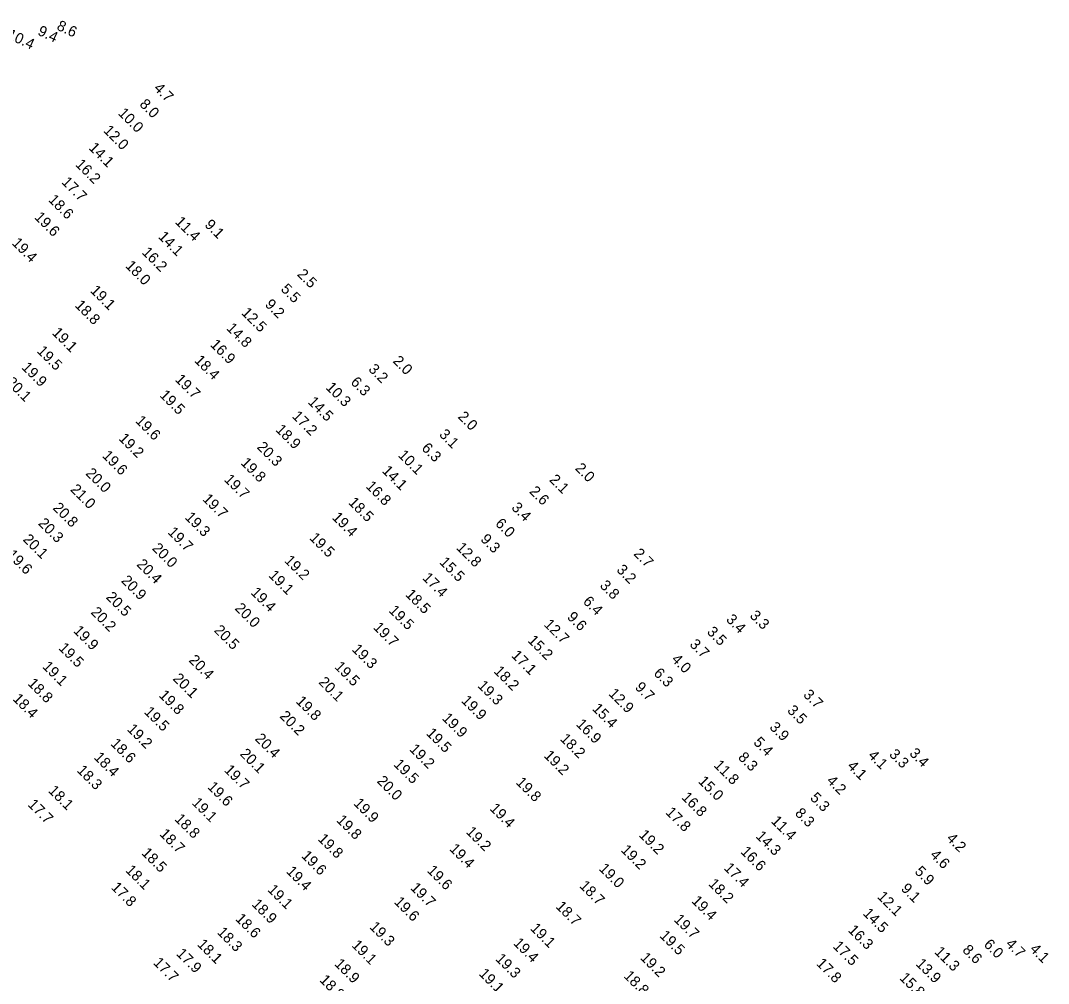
# Model space of a CAD drawing. Extents: x 1023796 to 1112670, y 656573 to 837340.
# Drawn here: x 1052899.2 to 1053382.4, y 762241.6 to 762694.3 of the extents above; entities that cross this region are included whole.
import ezdxf

# ---------------------------------------------------------------- set-up
doc = ezdxf.new("R2010")
doc.units = 0
doc.layers.add('V-TOPO-SOUN', color=7, linetype='Continuous')

msp = doc.modelspace()

# ---------------------------------------------------------------- texts
at = {"layer": 'V-TOPO-SOUN'}
for s, rotation, p in [('8.6', 335, (1052915.87, 762690.21)), ('10.4 ', 335, (1052892.54, 762686.09)), ('9.4', 335, (1052906.91, 762687.76)), ('4.7', 315, (1052961.56, 762662.15)), ('8.0', 315, (1052954.84, 762654.6)), ('10.0 ', 315, (1052944.81, 762650.41)), ('12.0 ', 315, (1052937.85, 762642.26)), ('14.1 ', 315, (1052930.98, 762634.17)), ('16.2 ', 315, (1052924.7, 762626.35)), ('17.7 ', 315, (1052918.2, 762618.01)), ('18.6 ', 315, (1052911.97, 762609.7)), ('19.6 ', 315, (1052905.44, 762601.54)), ('11.4 ', 315, (1052971.53, 762599.35)), ('9.1', 315, (1052985.44, 762597.94)), ('19.4 ', 315, (1052894.85, 762589.38)), ('14.1 ', 315, (1052963.6, 762592.37)), ('16.2 ', 315, (1052955.96, 762585)), ('18.0 ', 315, (1052948.18, 762578.66)), ('2.5', 315, (1053028.99, 762574.69)), ('19.1 ', 315, (1052931.69, 762567.01)), ('5.5', 315, (1053021.26, 762567.68)), ('18.8 ', 315, (1052924.46, 762560.08)), ('9.2', 315, (1053013.8, 762560.47)), ('12.5 ', 315, (1053002.74, 762556.58)), ('19.1 ', 315, (1052913.75, 762547.19)), ('14.8 ', 315, (1052995.74, 762549.33)), ('16.9 ', 315, (1052988.06, 762541.61)), ('19.5 ', 315, (1052906.66, 762538.6)), ('19.9 ', 315, (1052899.44, 762530.9)), ('18.4 ', 315, (1052980.64, 762534.18)), ('3.2', 315, (1053062.44, 762530.03)), ('2.0', 315, (1053073.9, 762533.88)), ('20.1 ', 315, (1052892.15, 762523.91)), ('19.7 ', 315, (1052971.53, 762525.21)), ('10.3 ', 315, (1053042.37, 762521.5)), ('6.3', 315, (1053054.09, 762523.93)), ('19.5 ', 315, (1052964.3, 762517.81)), ('14.5 ', 315, (1053034.03, 762514.65)), ('17.2 ', 315, (1053026.53, 762507.95)), ('2.0', 315, (1053104.49, 762507.72)), ('19.6 ', 315, (1052952.88, 762505.75)), ('18.9 ', 315, (1053018.79, 762501.6)), ('19.2 ', 315, (1052945.03, 762497.48)), ('3.1', 315, (1053095.7, 762499.36)), ('20.3 ', 315, (1053010.03, 762493.46)), ('6.3', 315, (1053087.43, 762492.9)), ('19.6 ', 315, (1052937.31, 762489.35)), ('10.1 ', 315, (1053076.41, 762489.61)), ('19.8 ', 315, (1053002.38, 762486.02)), ('14.1 ', 315, (1053068.84, 762482.28)), ('2.0', 315, (1053159.58, 762483.44)), ('20.0 ', 315, (1052929.52, 762481.09)), ('19.7 ', 315, (1052994.64, 762478.17)), ('2.1', 315, (1053147.51, 762478.07)), ('21.0 ', 315, (1052922.32, 762473.5)), ('16.8 ', 315, (1053061.23, 762475.02)), ('2.6', 315, (1053138.12, 762472.58)), ('19.7 ', 315, (1052984.42, 762469)), ('18.5 ', 315, (1053053.01, 762467.39)), ('20.8 ', 315, (1052914.08, 762464.85)), ('3.4', 315, (1053129.67, 762464.96)), ('20.3 ', 315, (1052907.23, 762457.56)), ('19.3 ', 315, (1052976.22, 762460.42)), ('19.4 ', 315, (1053045.36, 762460.37)), ('19.7 ', 315, (1052968.12, 762453.41)), ('6.0', 315, (1053122.06, 762457.43)), ('20.1 ', 315, (1052900.01, 762450.02)), ('19.5 ', 315, (1053034.71, 762450.71)), ('9.3', 315, (1053115.14, 762450.08)), ('20.0 ', 315, (1052960.76, 762445.83)), ('12.8 ', 315, (1053103.69, 762446.11)), ('2.7', 315, (1053187.13, 762443.3)), ('19.6 ', 315, (1052892.6, 762442.69)), ('20.4 ', 315, (1052953.5, 762438.3)), ('19.2 ', 315, (1053022.93, 762440.04)), ('15.5 ', 315, (1053095.83, 762439.27)), ('3.2', 315, (1053179.08, 762435.69)), ('20.9 ', 315, (1052946.22, 762430.62)), ('19.1 ', 315, (1053015.49, 762433.08)), ('17.4 ', 315, (1053087.79, 762431.92)), ('19.4 ', 315, (1053007.13, 762425.03)), ('18.5 ', 315, (1053079.82, 762424.15)), ('3.8', 315, (1053171.21, 762428.31)), ('20.5 ', 315, (1052939.08, 762422.9)), ('6.4', 315, (1053163.29, 762420.8)), ('20.2 ', 315, (1052931.94, 762415.79)), ('20.0 ', 315, (1052999.63, 762417.64)), ('19.5 ', 315, (1053072.04, 762416.59)), ('3.3', 315, (1053241.67, 762414.15)), ('12.7 ', 315, (1053144.9, 762410.03)), ('9.6', 315, (1053155.8, 762413.49)), ('3.4', 315, (1053230.56, 762412.35)), ('19.9 ', 315, (1052923.72, 762407.05)), ('20.5 ', 315, (1052989.87, 762407.29)), ('19.7 ', 315, (1053064.71, 762408.63)), ('3.5', 315, (1053221.55, 762406.54)), ('15.2 ', 315, (1053137.31, 762402.52)), ('3.7', 315, (1053213.42, 762400.65)), ('19.5 ', 315, (1052916.81, 762398.98)), ('19.3 ', 315, (1053054.71, 762398.34)), ('17.1 ', 315, (1053129.62, 762395.43)), ('19.1 ', 315, (1052909.2, 762390.23)), ('20.4 ', 315, (1052978.02, 762393.25)), ('19.5 ', 315, (1053046.49, 762390.15)), ('4.0', 315, (1053204.87, 762393.6)), ('18.2 ', 315, (1053121.4, 762388.08)), ('6.3', 315, (1053196.49, 762387.05)), ('18.8 ', 315, (1052902.27, 762382.26)), ('20.1 ', 315, (1052970.56, 762384.58)), ('20.1 ', 315, (1053039.01, 762382.9)), ('19.3 ', 315, (1053113.79, 762381.22)), ('9.7', 315, (1053187.72, 762380.48)), ('19.8 ', 315, (1052963.95, 762376.73)), ('12.9 ', 315, (1053175.32, 762377.47)), ('3.7', 315, (1053266.83, 762376.96)), ('18.4 ', 315, (1052895.22, 762375.08)), ('19.8 ', 315, (1053028.35, 762373.93)), ('19.9 ', 315, (1053106.11, 762374.19)), ('19.5 ', 315, (1052956.99, 762368.93)), ('20.2 ', 315, (1053020.66, 762366.94)), ('19.9 ', 315, (1053097.1, 762365.94)), ('15.4 ', 315, (1053167.61, 762370.47)), ('3.5', 315, (1053259.3, 762369.59)), ('16.9 ', 315, (1053160.05, 762363.13)), ('3.9', 315, (1053250.96, 762361.69)), ('19.2 ', 315, (1052949.02, 762360.8)), ('20.4 ', 315, (1053009.1, 762356.34)), ('19.5 ', 315, (1053089.59, 762358.87)), ('18.6 ', 315, (1052941.25, 762353.98)), ('18.2 ', 315, (1053152.53, 762356.25)), ('5.4', 315, (1053243.41, 762354.58)), ('18.4 ', 315, (1052933.38, 762347.54)), ('20.1 ', 315, (1053002.05, 762349.18)), ('19.2 ', 315, (1053081.7, 762351.36)), ('19.2 ', 315, (1053144.91, 762348.35)), ('8.3', 315, (1053236.2, 762347.51)), ('4.1', 315, (1053297.27, 762348.42)), ('3.3', 315, (1053307.22, 762348.94)), ('3.4', 315, (1053316.71, 762349.4)), ('19.5 ', 315, (1053074.32, 762344.25)), ('11.8 ', 315, (1053224.77, 762343.82)), ('4.1', 315, (1053287.52, 762343.44)), ('18.3 ', 315, (1052925.42, 762341.41)), ('19.7 ', 315, (1052994.6, 762341.59)), ('19.6 ', 315, (1052986.79, 762333.64)), ('20.0 ', 315, (1053066.42, 762336.41)), ('19.8 ', 315, (1053131.8, 762335.77)), ('15.0 ', 315, (1053217.45, 762336.31)), ('4.2', 315, (1053277.8, 762336.51)), ('18.1 ', 315, (1052911.99, 762331.88)), ('16.8 ', 315, (1053209.64, 762328.74)), ('5.3', 315, (1053270.03, 762328.49)), ('17.7 ', 315, (1052902.34, 762325.4)), ('19.1 ', 315, (1052979.46, 762326.17)), ('19.9 ', 315, (1053055.43, 762325.9)), ('19.4 ', 315, (1053119.48, 762323.48)), ('18.8 ', 315, (1052971.37, 762318.55)), ('19.8 ', 315, (1053047.41, 762318.01)), ('17.8 ', 315, (1053202.12, 762321.71)), ('8.3', 315, (1053262.93, 762321.24)), ('11.4 ', 315, (1053251.71, 762317.6)), ('18.7 ', 315, (1052964.24, 762311.52)), ('19.8 ', 315, (1053038.71, 762309.19)), ('19.2 ', 315, (1053108.27, 762312.53)), ('19.2 ', 315, (1053189.58, 762311.07)), ('14.3 ', 315, (1053244.52, 762310.5)), ('4.2', 315, (1053334.14, 762309.44)), ('19.4 ', 315, (1053100.5, 762304.5)), ('19.2 ', 315, (1053181.13, 762303.96)), ('16.6 ', 315, (1053237.4, 762303.23)), ('18.5 ', 315, (1052955.78, 762302.57)), ('19.6 ', 315, (1053030.91, 762301.24)), ('4.6', 315, (1053326.44, 762301.64)), ('18.1 ', 315, (1052948.26, 762294.47)), ('19.4 ', 315, (1053023.82, 762293.93)), ('19.6 ', 315, (1053089.98, 762294.31)), ('19.0 ', 315, (1053170.79, 762295.23)), ('17.4 ', 315, (1053229.51, 762295.49)), ('5.9', 315, (1053319.2, 762293.86)), ('17.8 ', 315, (1052941.49, 762286.42)), ('19.1 ', 315, (1053015.04, 762285.29)), ('19.7 ', 315, (1053082.14, 762286.2)), ('18.7 ', 315, (1053161.63, 762287.13)), ('18.2 ', 315, (1053222.26, 762288.05)), ('9.1', 315, (1053312.76, 762285.81)), ('19.6 ', 315, (1053074.5, 762279.56)), ('19.4 ', 315, (1053214.35, 762280.04)), ('12.1 ', 315, (1053301.63, 762282.04)), ('18.9 ', 315, (1053007.56, 762278.49)), ('18.7 ', 315, (1053150.5, 762277.45)), ('14.5 ', 315, (1053294.88, 762274.15)), ('18.6 ', 315, (1052999.91, 762271.67)), ('19.7 ', 315, (1053206.02, 762271.3)), ('18.3 ', 315, (1052991.31, 762265.28)), ('19.3 ', 315, (1053062.96, 762267.84)), ('19.1 ', 315, (1053138.53, 762267.13)), ('16.3 ', 315, (1053287.88, 762266.3)), ('19.4 ', 315, (1053130.54, 762260.21)), ('19.5 ', 315, (1053199.35, 762263.7)), ('6.0', 315, (1053351.68, 762259.54)), ('17.9 ', 315, (1052972.13, 762255.24)), ('18.1 ', 315, (1052981.96, 762259.62)), ('19.1 ', 315, (1053054.53, 762259.23)), ('17.5 ', 315, (1053280.81, 762258.71)), ('11.3 ', 315, (1053328.51, 762256.12)), ('8.6', 315, (1053341.64, 762256.94)), ('4.7', 315, (1053361.96, 762259.8)), ('4.1', 315, (1053373.31, 762257.4)), ('17.7 ', 315, (1052961.28, 762251)), ('18.9 ', 315, (1053046.45, 762250.43)), ('19.3 ', 315, (1053122.14, 762252.84)), ('19.2 ', 315, (1053190.21, 762253.32)), ('17.8 ', 315, (1053272.94, 762250.61)), ('13.9 ', 315, (1053319.75, 762250.48)), ('19.1 ', 315, (1053114.34, 762245.82)), ('18.8 ', 315, (1053039.45, 762242.85)), ('18.8 ', 315, (1053182.44, 762244.76)), ('15.8 ', 315, (1053312.1, 762243.87))]:
    msp.add_text(s, height=5, rotation=rotation, dxfattribs=at).set_placement(p)

doc.saveas('drawing.dxf')
